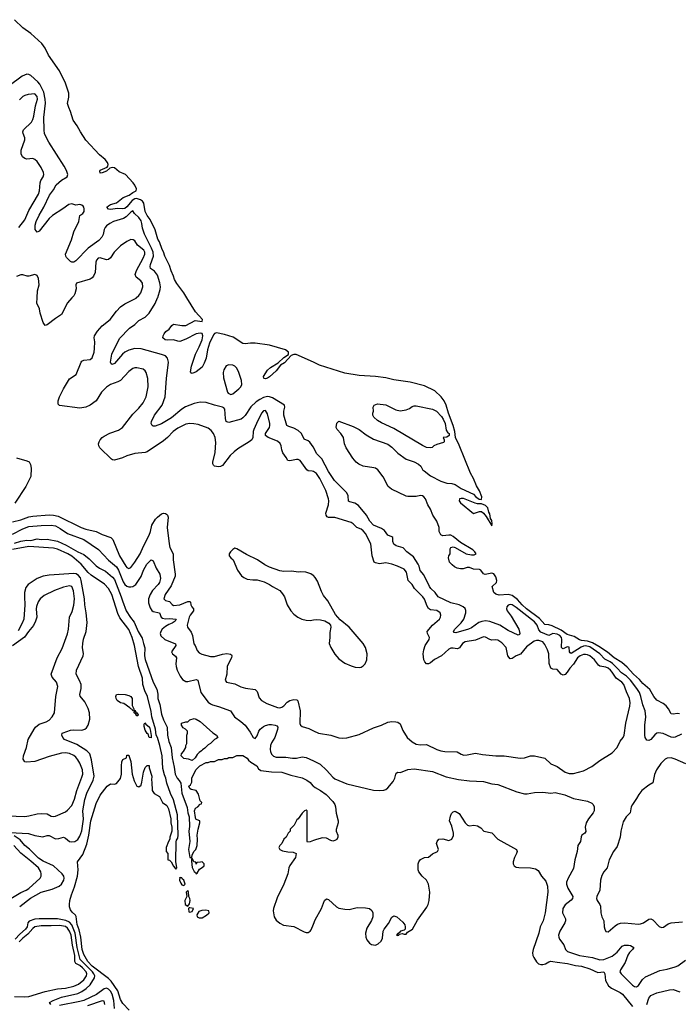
# Model space of a CAD drawing. Header units: inches. Extents: x 1473912 to 1647258, y 640388 to 773423.
# Tile 311 of 420: x 1537120 to 1543579, y 743071 to 752730. Entities that reach past the tile are written whole.
import ezdxf

# ---------------------------------------------------------------- set-up
doc = ezdxf.new("R2010")
doc.units = ezdxf.units.IN
doc.header["$MEASUREMENT"] = 0
for name, color, linetype in [('B5734', 7, 'Continuous'), ('B5735', 7, 'Continuous'), ('B5744', 7, 'Continuous')]:
    doc.layers.add(name, color=color, linetype=linetype)

msp = doc.modelspace()

# ---------------------------------------------------------------- linework, layer by layer
at = {"layer": 'B5734', "color": 5}
for points, elevation in [([(1537630.4, 750000), (1537588.4, 749951.6), (1537530, 749837), (1537470, 749799.5), (1537390, 749737.2), (1537370, 749729.2), (1537350, 749758), (1537322.4, 749850), (1537315.1, 749895.1), (1537289.4, 749950), (1537292.2, 750000)], 680), ([(1540000, 748296.5), (1539990, 748300.3), (1539950, 748305.6), (1539935.1, 748315.1), (1539870, 748406.6), (1539850, 748414.8), (1539835.3, 748415.3), (1539770, 748401.5), (1539750, 748406.6), (1539734.8, 748434.8), (1539700.3, 748480.3), (1539690.9, 748510), (1539685.7, 748550), (1539674.2, 748574.2), (1539650, 748596.4), (1539556, 748630), (1539529.2, 748650), (1539529.3, 748670), (1539569.8, 748730), (1539574.8, 748750), (1539574.8, 748770), (1539550, 748865.2), (1539530, 748895.1), (1539510, 748894.3), (1539490, 748871.6), (1539441.5, 748770), (1539416, 748710), (1539410.4, 748690), (1539406.4, 748630), (1539395.5, 748610), (1539371.2, 748588.8), (1539260.6, 748519.4), (1539222.8, 748490), (1539185.5, 748454.5), (1539110, 748358), (1539090, 748346), (1539070, 748342.7), (1539031.6, 748351.6), (1539020.1, 748360.1), (1539013.3, 748373.3), (1539012.6, 748390), (1539035.5, 748484.5), (1539042.5, 748582.5), (1539038.5, 748630), (1539021.6, 748670), (1538999.1, 748699.1), (1538970, 748721.6), (1538870, 748759.4), (1538826.8, 748766.8), (1538788.5, 748768.5), (1538750, 748761.9), (1538670, 748722.6), (1538626.3, 748690), (1538570, 748631.7), (1538530, 748598.4), (1538370, 748492), (1538350, 748485.6), (1538250, 748475.1), (1538170, 748453), (1538127.1, 748432.9), (1538050, 748409.6), (1538030, 748412.3), (1538019.6, 748419.6), (1537907.3, 748530), (1537896.2, 748550), (1537894, 748570), (1537899.7, 748590), (1537909.7, 748610), (1537927.8, 748630), (1537950, 748645.3), (1538005, 748675), (1538090, 748702.2), (1538129.7, 748730), (1538230, 748858.9), (1538290, 748919.5), (1538332.1, 748970), (1538359.8, 749030), (1538379.3, 749130), (1538376.9, 749210), (1538359.7, 749270), (1538350, 749287), (1538330, 749301.3), (1538270, 749316.3), (1538250, 749316.3), (1538230, 749308.2), (1538190, 749277.7), (1538108.8, 749190), (1538083.8, 749176.2), (1538010, 749151.4), (1537970, 749125.8), (1537922.8, 749077.2), (1537869.5, 748990.5), (1537810, 748949.7), (1537770, 748929.8), (1537710, 748920.4), (1537510, 748944.5), (1537498, 748958), (1537498.7, 748990), (1537511.3, 749030), (1537551.1, 749110), (1537610, 749207.3), (1537674.5, 749250), (1537721.3, 749370), (1537730, 749379.5), (1537750, 749388.9), (1537810, 749396.5), (1537830, 749413.4), (1537849.7, 749470), (1537854.2, 749505.8), (1537856.8, 749570), (1537850.8, 749610), (1537853.8, 749630), (1537883.9, 749676.1), (1537930, 749726), (1538008.7, 749790), (1538070, 749871.5), (1538110, 749914.4), (1538150, 749942.4), (1538261.8, 749998.2), (1538263.7, 750000)], 680), ([(1540000, 748535.4), (1539998.5, 748538.5), (1539965.5, 748585.5), (1539950, 748599.7), (1539910, 748616.2), (1539885.4, 748670), (1539850, 748700.9), (1539810, 748721.5), (1539758.3, 748738.3), (1539740.4, 748750), (1539711.4, 748850), (1539711.4, 748888.6), (1539719.1, 748930), (1539716.3, 748950), (1539600.1, 749020.1), (1539570, 749032), (1539550, 749034.1), (1539510, 749023), (1539475.8, 749004.2), (1539440, 748980), (1539386.1, 748933.9), (1539330, 748848.4), (1539310, 748823.5), (1539292, 748810), (1539170, 748778.4), (1539150, 748783.7), (1539146, 748790), (1539138.3, 748818.3), (1539131.3, 748910), (1539121.6, 748921.6), (1539109.6, 748929.6), (1539030, 748947.8), (1538950, 748976.4), (1538890, 748979.7), (1538830, 748965.1), (1538746.5, 748933.5), (1538710, 748908.6), (1538610, 748823.7), (1538510, 748764.8), (1538450, 748743), (1538430, 748743.7), (1538419, 748750), (1538409.5, 748769.5), (1538412.3, 748790), (1538443.5, 748850), (1538517.2, 748950), (1538546.2, 749030), (1538559, 749210), (1538580.4, 749370), (1538570.8, 749410.8), (1538551.5, 749431.5), (1538510, 749446.8), (1538310, 749501.4), (1538250, 749505.2), (1538190.6, 749489.4), (1538150, 749467.9), (1538129.2, 749450), (1538050, 749357.6), (1538027.5, 749347.5), (1538015.5, 749355.5), (1538011.7, 749371.7), (1538022.9, 749450), (1538097.6, 749602.4), (1538196.1, 749703.9), (1538250, 749739), (1538290, 749777.7), (1538350, 749812.8), (1538388.5, 749850), (1538450, 749947), (1538471.9, 750000)], 660), ([(1540000, 749369.5), (1539830, 749445.9), (1539810, 749446.3), (1539783.9, 749436.1), (1539715.8, 749364.2), (1539678.3, 749341.7), (1539634.5, 749285.5), (1539570, 749228.2), (1539550, 749214), (1539530, 749208), (1539518, 749210), (1539513.6, 749213.6), (1539512.3, 749230), (1539550, 749292.4), (1539580.5, 749319.5), (1539656, 749364), (1539710, 749416.5), (1539754.9, 749445.1), (1539755.3, 749470), (1539727.8, 749490), (1539570, 749537.6), (1539430, 749556.7), (1539382.2, 749557.8), (1539330, 749548.8), (1539310, 749553), (1539214.6, 749614.6), (1539130, 749641.9), (1539050, 749659.8), (1539030, 749652.6), (1539020.1, 749639.9), (1538982.6, 749557.4), (1538961.6, 749490), (1538947.5, 749410), (1538930, 749359.5), (1538910, 749320.7), (1538850, 749276.9), (1538810, 749260.7), (1538803.8, 749263.8), (1538796.6, 749276.6), (1538805, 749330), (1538845.3, 749450), (1538880.7, 749519.3), (1538908, 749588), (1538914.9, 749630), (1538910.6, 749650.6), (1538890, 749656.2), (1538850, 749648.5), (1538750, 749595.9), (1538690, 749573.5), (1538670, 749575.1), (1538630, 749589), (1538566.7, 749586.7), (1538545.2, 749590), (1538524.5, 749610), (1538527, 749630), (1538537, 749650), (1538554.5, 749670), (1538585.5, 749694.5), (1538610.8, 749729.2), (1538630, 749741.7), (1538710, 749729.2), (1538750, 749730.2), (1538842.4, 749777.6), (1538910.7, 749769.3), (1538912.7, 749790), (1538843.3, 749863.3), (1538760.3, 750000)], 640), ([(1537090, 748430.5), (1537190, 748404.2), (1537212.4, 748392.4), (1537226.5, 748366.5), (1537233.1, 748330), (1537228.9, 748250), (1537179, 748150), (1537072.9, 747987.1)], 680), ([(1537050, 747803.9), (1537130, 747824.4), (1537210, 747854), (1537250, 747861.3), (1537410, 747874.2), (1537451, 747871), (1537498.4, 747858.4), (1537723.7, 747750), (1537770, 747733.5), (1537870.1, 747710.1), (1537930, 747678.5), (1538013.4, 747650), (1538032.2, 747630), (1538099.7, 747470), (1538159.7, 747370), (1538170, 747356.5), (1538190, 747347.9), (1538210, 747357.6), (1538219.7, 747370), (1538250.8, 747410), (1538301.2, 747490), (1538334.5, 747565.5), (1538390, 747672.2), (1538403.2, 747710), (1538415, 747770), (1538451.9, 747830), (1538470, 747851.3), (1538510, 747882.3), (1538530, 747888.7), (1538550, 747886), (1538559.6, 747879.6), (1538570.3, 747870.3), (1538577.6, 747850), (1538566.2, 747750), (1538584.5, 747590), (1538593.8, 747553.8), (1538624.2, 747490), (1538626.7, 747430), (1538646.1, 747290), (1538643.7, 747270), (1538604.3, 747175.7), (1538545.9, 747090), (1538534.4, 747050), (1538551, 747031), (1538590, 747022.4), (1538614.2, 746994.2), (1538630, 746984.1), (1538690, 746990.9), (1538770, 747024), (1538790, 747023.6), (1538796.3, 747016.3), (1538799.5, 746990), (1538807.5, 746970), (1538825.8, 746950), (1538825.8, 746930), (1538790.9, 746890), (1538782.4, 746870), (1538763.9, 746790), (1538766, 746770), (1538803.3, 746723.3), (1538815.7, 746690), (1538829, 746609), (1538842.4, 746590), (1538861.4, 746541.4), (1538879.7, 746519.7), (1538905.3, 746505.3), (1538990, 746483.8), (1539030, 746484.5), (1539110, 746506.2), (1539150, 746511.3), (1539187.4, 746507.4), (1539198, 746498), (1539202, 746490), (1539197.7, 746470), (1539154.2, 746390), (1539151.3, 746310), (1539135.5, 746250), (1539146.8, 746230), (1539230, 746216.4), (1539290, 746187), (1539333.1, 746173.1), (1539430, 746158), (1539450, 746139.1), (1539470, 746078.8), (1539490.6, 746050), (1539543, 746023), (1539650, 745982.6), (1539670, 745980.3), (1539690, 745985.5), (1539710, 745999.6), (1539743.6, 746036.4), (1539770, 746053), (1539810, 746062.8), (1539837.4, 746057.4), (1539847, 746047), (1539872.1, 745950), (1539866.9, 745826.9), (1539872.7, 745810), (1539890, 745795.8), (1539957.2, 745777.2), (1540000, 745755.6)], 680), ([(1537050, 747682.2), (1537150, 747735.5), (1537210, 747756.9), (1537330, 747769.3), (1537430, 747771.5), (1537470, 747764), (1537518.1, 747738.1), (1537590, 747689.7), (1537749.7, 747629.7), (1537891.7, 747531.7), (1537990, 747428), (1538070, 747363.8), (1538089.8, 747329.8), (1538134.9, 747214.9), (1538150, 747189.4), (1538171.7, 747171.7), (1538190, 747166.1), (1538210, 747166.6), (1538230, 747171.3), (1538259.9, 747190), (1538311.9, 747268.1), (1538332.9, 747330), (1538365.7, 747390), (1538410, 747431.6), (1538430, 747422), (1538457.5, 747350), (1538494.3, 747290), (1538499.8, 747250), (1538490.9, 747210), (1538479.3, 747190), (1538422.7, 747130), (1538399.5, 747090), (1538384, 747050), (1538384.7, 747010), (1538400, 746960), (1538414.8, 746934.8), (1538430, 746924.2), (1538490.9, 746910.9), (1538506, 746870), (1538519.3, 746859.3), (1538550, 746852.8), (1538590, 746855.9), (1538654.9, 746850), (1538644.7, 746830), (1538616.1, 746810), (1538582.4, 746797.6), (1538550, 746777.9), (1538516.1, 746750), (1538502.6, 746730), (1538497.8, 746710), (1538504.6, 746684.6), (1538542.7, 746650), (1538646.9, 746606.9), (1538652.9, 746590), (1538610.3, 746530), (1538618.4, 746510), (1538647.8, 746487.8), (1538657.8, 746470), (1538650.8, 746410), (1538653.8, 746386.2), (1538663.8, 746350), (1538692.7, 746290), (1538718.1, 746258.1), (1538750, 746238.6), (1538770, 746237.5), (1538850, 746258.4), (1538866.8, 746250), (1538896.9, 746130), (1538970, 746036.5), (1538990, 746019.1), (1539010, 746009.2), (1539070, 745992.3), (1539189.1, 745949.1), (1539226.7, 745890), (1539290, 745846), (1539330.3, 745810), (1539381.6, 745741.6), (1539410, 745688), (1539430, 745679.3), (1539450, 745704.9), (1539466.2, 745750), (1539479.8, 745770), (1539510, 745796.1), (1539530, 745806.7), (1539565.4, 745814.6), (1539590, 745814.7), (1539626, 745810), (1539641.7, 745801.7), (1539651.8, 745790), (1539648.3, 745768.3), (1539621.8, 745690), (1539590, 745637.6), (1539579.7, 745610), (1539576.5, 745570), (1539579.7, 745550), (1539590, 745525.7), (1539610, 745504.9), (1539635.5, 745495.5), (1539730, 745497.3), (1539795.4, 745484.6), (1539834.5, 745485.5), (1539890, 745499.5), (1539930, 745493.1), (1540000, 745459)], 660), ([(1537070, 747595.8), (1537130, 747615.2), (1537190, 747623.5), (1537230, 747620.7), (1537290, 747636.1), (1537330, 747631.6), (1537390, 747634.3), (1537490, 747616.1), (1537575.3, 747575.3), (1537688.8, 747508.8), (1537750, 747483.6), (1537801.6, 747441.6), (1537870, 747372.4), (1537902, 747350), (1537960.2, 747320.2), (1538030, 747262.3), (1538050, 747238.3), (1538116.8, 747070), (1538128, 747028), (1538164.9, 746930), (1538205.1, 746865.1), (1538241.2, 746821.2), (1538282.7, 746730), (1538321.8, 746661.8), (1538332.6, 746610), (1538347.3, 746567.3), (1538344.2, 746490), (1538350, 746454.8), (1538429.1, 746230), (1538463.9, 746163.9), (1538474.3, 746114.3), (1538476.1, 746070), (1538493.4, 746013.4), (1538510, 745918.8), (1538530, 745862), (1538566, 745790), (1538568.4, 745710), (1538583.2, 745650), (1538607.1, 745590), (1538614, 745490), (1538636.5, 745396.5), (1538644.2, 745330), (1538664, 745290), (1538685.6, 745265.6), (1538699.4, 745239.4), (1538710, 745141), (1538762.7, 745002.7), (1538770.4, 744950), (1538783.1, 744910), (1538785.4, 744814.6), (1538779.6, 744770), (1538788.9, 744670), (1538775.5, 744590), (1538790, 744511.3), (1538807.3, 744512.7), (1538810, 744534), (1538828, 744570), (1538848, 744590), (1538862, 744630), (1538864, 744690), (1538859, 744730), (1538869.1, 744790.9), (1538888, 744850), (1538886, 744870), (1538860.2, 744880.2), (1538849.1, 744889.1), (1538842.7, 744902.7), (1538834, 744970), (1538844.1, 744995.9), (1538868, 745010), (1538890, 745034), (1538902, 745038), (1538906, 745050), (1538890, 745066), (1538872.9, 745132.9), (1538850, 745168), (1538800.2, 745180.2), (1538788, 745190), (1538778, 745210), (1538794.6, 745225.4), (1538808, 745250), (1538808, 745290), (1538848, 745370), (1538886, 745410), (1538950, 745442), (1538970, 745442), (1538992.7, 745452.7), (1539030, 745454), (1539068.4, 745471.6), (1539107.3, 745472.7), (1539130, 745482), (1539156.4, 745483.6), (1539172.7, 745492.7), (1539210, 745494), (1539250, 745512), (1539310, 745510.7), (1539350, 745486), (1539364.7, 745464.7), (1539386.6, 745446.6), (1539444.9, 745410), (1539462.8, 745382.8), (1539484, 745364), (1539590, 745352.8), (1539690, 745350.2), (1539779.9, 745319.9), (1539890, 745291.7), (1539934.8, 745270), (1539970, 745247.3), (1539995.4, 745215.4), (1540000, 745211.7)], 640), ([(1538194.9, 743014.9), (1538130, 743078.9), (1538110, 743118.7), (1538082, 743202), (1538017.4, 743297.4), (1537990, 743324), (1537830, 743447.2), (1537788.9, 743490), (1537750, 743559.8), (1537732.4, 743610), (1537720.1, 743730), (1537703.2, 743803.2), (1537684.2, 743855.7), (1537672.3, 743932.3), (1537666.6, 743946.6), (1537635.5, 743975.5), (1537618.6, 743998.6), (1537609.2, 744029.2), (1537609.3, 744049.3), (1537613.3, 744090), (1537626.5, 744146.5), (1537657.3, 744222.7), (1537686.4, 744330), (1537692.7, 744390), (1537686.6, 744470), (1537738.4, 744541.6), (1537777.4, 744642.6), (1537797.1, 744730), (1537818.3, 744870), (1537870, 745041), (1537910, 745122.8), (1537977.2, 745210), (1538010, 745234.8), (1538050, 745231.3), (1538070, 745238), (1538110, 745286), (1538119.5, 745330), (1538118, 745410), (1538122, 745450), (1538130, 745472), (1538166, 745490), (1538170, 745514), (1538190, 745514), (1538191.1, 745511.1), (1538210, 745454), (1538222, 745330), (1538242, 745262), (1538270, 745211.3), (1538290, 745206), (1538310, 745222), (1538319.3, 745250), (1538335.3, 745350), (1538350, 745394), (1538370, 745414), (1538390, 745414), (1538391.3, 745390), (1538416, 745310), (1538411.1, 745271.1), (1538416, 745250), (1538418, 745170), (1538439.6, 745139.6), (1538490.7, 745110.7), (1538522, 745050), (1538562, 745022), (1538581, 744990), (1538602, 744890), (1538602, 744850), (1538611.3, 744810), (1538611.3, 744770), (1538591.3, 744710), (1538591.3, 744690), (1538578, 744670), (1538558, 744610), (1538558, 744570), (1538571.3, 744550), (1538574, 744490), (1538590, 744484.7), (1538604.7, 744470), (1538627.5, 744427.5), (1538650, 744398), (1538662, 744410), (1538652.9, 744472.9), (1538655.6, 744664.4), (1538658.9, 744681.1), (1538670, 744700.7), (1538674.8, 744730), (1538669.3, 744930.7), (1538630, 745076), (1538599.8, 745139.8), (1538561.5, 745241.5), (1538554.4, 745290), (1538541.3, 745321.3), (1538525, 745385), (1538516.2, 745510), (1538494.4, 745610), (1538470.8, 745690), (1538459.7, 745710), (1538451.8, 745770), (1538415.3, 745890), (1538410, 745944), (1538371.9, 746090), (1538346.2, 746146.2), (1538327.2, 746207.2), (1538322.8, 746270), (1538286.4, 746386.4), (1538244.8, 746590), (1538223.5, 746670), (1538190, 746749.7), (1538103.2, 746863.2), (1538084, 746904), (1538024.6, 747090), (1537991.6, 747151.6), (1537953.2, 747193.2), (1537819.7, 747279.7), (1537790, 747308.3), (1537722, 747390), (1537630, 747468.5), (1537591.2, 747491.2), (1537490, 747534.6), (1537450, 747545.3), (1537210, 747561.4), (1537050, 747532)], 640), ([(1540000, 747277.9), (1539998.9, 747278.9), (1539973.8, 747293.8), (1539926, 747310), (1539870, 747312.7), (1539850, 747309.4), (1539790, 747319.3), (1539710, 747316), (1539670, 747324.5), (1539570, 747360.9), (1539523.3, 747383.3), (1539452.7, 747432.7), (1539343.1, 747483.1), (1539250, 747539.3), (1539230, 747545.2), (1539210, 747533.2), (1539186, 747510), (1539176, 747490), (1539176, 747470), (1539190.6, 747450.6), (1539212.7, 747432.7), (1539256.3, 747330), (1539294.2, 747274.2), (1539316.7, 747256.7), (1539350, 747242), (1539405.2, 747234.8), (1539450, 747234.8), (1539516.8, 747216.8), (1539570, 747191), (1539598, 747170), (1539670.4, 747130.4), (1539699, 747099), (1539716.3, 747070), (1539744, 746990), (1539780.7, 746930), (1539810, 746898.8), (1539848.3, 746868.3), (1539888.5, 746848.5), (1539930, 746838.4), (1539970, 746836.4), (1540000, 746841.4)], 720), ([(1537023.6, 744756.4), (1537205.8, 744745.8), (1537270, 744727), (1537346.5, 744713.5), (1537390, 744726.8), (1537410, 744727.6), (1537470, 744694.3), (1537502.7, 744697.3), (1537550, 744710.2), (1537570, 744700.9), (1537610, 744669), (1537630, 744664.4), (1537660.9, 744670), (1537690, 744689.1), (1537710, 744720.3), (1537730, 744774), (1537747.3, 744887.3), (1537739.9, 744970), (1537758.6, 745081.4), (1537776.9, 745143.1), (1537839.3, 745270), (1537849.9, 745310), (1537825.8, 745470), (1537807.6, 745527.6), (1537778.6, 745558.6), (1537681.5, 745621.5), (1537560.9, 745670), (1537542.4, 745690), (1537534, 745710), (1537538, 745730), (1537545.1, 745734.9), (1537618.9, 745761.1), (1537650, 745764.7), (1537730, 745761.6), (1537757.6, 745770), (1537775.6, 745784.4), (1537791.7, 745808.3), (1537807.2, 745870), (1537803.5, 745930), (1537792.7, 745972.7), (1537758.7, 746038.7), (1537714, 746094), (1537709.8, 746110), (1537723.1, 746170), (1537722.3, 746210), (1537708, 746248), (1537672.8, 746310), (1537678, 746350), (1537741.7, 746490), (1537745.4, 746510), (1537737.2, 746570), (1537739.4, 746610), (1537746.6, 746653.4), (1537772, 746728), (1537783.1, 746816.9), (1537772.5, 746910), (1537757.7, 746990), (1537755.8, 747050), (1537724.4, 747230), (1537715.2, 747255.2), (1537698.2, 747278.2), (1537673.7, 747293.7), (1537650, 747298.8), (1537410, 747280.9), (1537350, 747271.9), (1537290, 747247.6), (1537202.3, 747190), (1537181, 747159), (1537168.7, 747111.3), (1537165.5, 747070), (1537169.7, 746990), (1537159.3, 746850), (1537143.9, 746810), (1537105.3, 746734.7)], 660), ([(1537001.4, 744921.4), (1537170, 744914.4), (1537210, 744919.7), (1537290, 744939.7), (1537330, 744942.8), (1537390, 744938.5), (1537430, 744917), (1537450, 744912.2), (1537470, 744917), (1537570, 744959.1), (1537590, 744975.5), (1537630, 745023.1), (1537657.1, 745082.9), (1537678.9, 745170), (1537730, 745298.4), (1537738.1, 745330), (1537736.3, 745370), (1537710, 745437.6), (1537691.8, 745470), (1537670, 745495.1), (1537650, 745512.4), (1537610, 745530.6), (1537570, 745538.4), (1537530, 745534.4), (1537410, 745503.4), (1537270, 745454.6), (1537186.4, 745446.4), (1537169.8, 745449.8), (1537155.5, 745475.5), (1537157.8, 745510), (1537185.6, 745590), (1537201.8, 745670), (1537260.3, 745770), (1537275.6, 745790), (1537310, 745818.6), (1537378.1, 745841.9), (1537410, 745860.3), (1537438.9, 745890), (1537462.4, 745930), (1537475.3, 746090), (1537494.2, 746190), (1537482, 746230), (1537439.5, 746279.5), (1537429.7, 746310), (1537488, 746470), (1537537.6, 746562.4), (1537590, 746704), (1537598.8, 746750), (1537608.4, 746870), (1537634.1, 746925.9), (1537652, 746988), (1537657.2, 747050), (1537647.9, 747127.9), (1537630.6, 747170.6), (1537610, 747176.8), (1537550, 747164.7), (1537462, 747130), (1537359, 747081), (1537320.2, 747050), (1537300.6, 747019.4), (1537285.2, 746974.8), (1537281.9, 746950), (1537288.9, 746870), (1537276.6, 746830), (1537253.8, 746786.2), (1537204.8, 746730), (1537167.1, 746672.9), (1537050, 746586.3)], 680), ([(1540000, 744677.3), (1539970, 744665.2), (1539943.1, 744663.1), (1539938, 744670), (1539938, 744970), (1539930, 744975.3), (1539914, 744970), (1539890, 744946), (1539852, 744890), (1539839.6, 744880.4), (1539810.9, 744829.1), (1539772, 744788), (1539771.3, 744770), (1539752, 744750), (1539732, 744710), (1539712, 744690), (1539692, 744650), (1539672, 744630), (1539662, 744610), (1539672, 744590), (1539698, 744578), (1539750, 744566.8), (1539803.6, 744563.6), (1539832, 744550), (1539824.7, 744510), (1539767.9, 744432.1), (1539758, 744410), (1539750.7, 744350), (1539712, 744250), (1539644.1, 744115.9), (1539608.7, 744010), (1539605.3, 743990), (1539614.9, 743930), (1539636.9, 743896.9), (1539670, 743866.4), (1539708.2, 743848.2), (1539810, 743833.8), (1539910, 743782.6), (1539930, 743775.3), (1539950, 743775.8), (1539969.5, 743790), (1539977, 743803), (1540000, 743857.8)], 640), ([(1537119.8, 744030), (1537226.3, 744113.7), (1537330, 744172.3), (1537438.3, 744201.7), (1537507.3, 744230), (1537531.1, 744250), (1537553.8, 744290), (1537557.2, 744310), (1537554.2, 744330), (1537537.6, 744350), (1537450, 744428.2), (1537350, 744474.9), (1537304.4, 744504.4), (1537214.8, 744594.8), (1537169.9, 744629.9), (1537123.4, 744683.4), (1537064.5, 744724.5)], 660), ([(1537031.5, 744108.5), (1537130, 744168.7), (1537182, 744190), (1537210, 744207.1), (1537319.8, 744310), (1537329.8, 744330), (1537332, 744350), (1537327.9, 744370), (1537303.4, 744410), (1537230, 744476.5), (1537130, 744554.7), (1537062.3, 744630)], 680), ([(1537425.1, 743070), (1537418.5, 743078.5), (1537411.5, 743090), (1537447.3, 743110), (1537530, 743140.7), (1537690, 743177.3), (1537730, 743196.6), (1537772.8, 743227.2), (1537810, 743261.2), (1537852.3, 743330), (1537855.4, 743350), (1537847.9, 743370), (1537832.8, 743390), (1537711.5, 743511.5), (1537682.6, 743630), (1537663.5, 743770), (1537630.5, 743850.5), (1537610, 743876.3), (1537573.2, 743893.2), (1537490, 743908.4), (1537310, 743910.2), (1537270, 743905.5), (1537212.9, 743887.1), (1537200.2, 743870), (1537192.2, 743830), (1537176.9, 743810), (1537120.5, 743759.5), (1537075.5, 743710)], 660), ([(1537070, 743148.1), (1537170, 743144.9), (1537210, 743148.8), (1537370, 743198.1), (1537490, 743223), (1537570, 743231.4), (1537650.3, 743249.7), (1537697.7, 743270), (1537750, 743312.2), (1537776, 743350), (1537779, 743370), (1537772.1, 743390), (1537736.7, 743430), (1537710, 743452.1), (1537671.9, 743471.9), (1537660.1, 743490), (1537660.2, 743550), (1537638, 743650), (1537624, 743750), (1537610, 743789.1), (1537590, 743819), (1537570, 743833.8), (1537510, 743845.8), (1537430, 743839.9), (1537330, 743840.9), (1537270, 743831.5), (1537250, 743816.7), (1537200.4, 743759.6), (1537150, 743719.3), (1537115.5, 743684.5)], 680), ([(1538049.9, 743030.1), (1538043.9, 743110), (1538028, 743170), (1538010, 743200.6), (1537990, 743220.7), (1537970, 743228.7), (1537950, 743223.6), (1537873.9, 743166.1), (1537750.1, 743110), (1537710, 743098.9), (1537510, 743058.5)], 660), ([(1537956.5, 743070), (1537950, 743102), (1537930, 743106.9), (1537784.5, 743055.5)], 680)]:
    msp.add_lwpolyline(points, dxfattribs=dict(at, elevation=elevation))
for points, elevation in [([(1539170, 749345.1), (1539145.9, 749334.1), (1539123.4, 749296.6), (1539115.6, 749270), (1539117.8, 749217.8), (1539157.7, 749077.7), (1539165.9, 749065.9), (1539178.4, 749058.4), (1539190, 749054.9), (1539210, 749061.3), (1539270, 749110.2), (1539287.8, 749130), (1539297.5, 749150), (1539296.5, 749190), (1539270, 749269.5), (1539250, 749312.4), (1539230, 749331.9), (1539210, 749341.4)], 660), ([(1538270, 745902), (1538259, 745919), (1538244, 745930), (1538246, 745946), (1538230, 745948.7), (1538224, 745964), (1538210, 745969.2), (1538201.2, 745981.2), (1538140.7, 746020.7), (1538108, 746030), (1538075.3, 746050), (1538065.2, 746070), (1538062, 746090), (1538069.2, 746110.8), (1538090, 746114.8), (1538154, 746110), (1538190, 746100.7), (1538211, 746090), (1538222.8, 746070), (1538222.8, 746002.8), (1538238, 745970), (1538238, 745958), (1538250, 745952), (1538258, 745938), (1538270, 745931.3), (1538282, 745910), (1538278, 745902)], 640), ([(1538810, 745462), (1538774.6, 745474.6), (1538730, 745482), (1538702, 745510), (1538708, 745530), (1538728, 745550), (1538748, 745590), (1538748, 745610), (1538758, 745630), (1538758, 745710), (1538766, 745730), (1538766, 745750), (1538746, 745770), (1538723.1, 745783.1), (1538706, 745810), (1538706, 745830), (1538750, 745842), (1538770, 745842), (1538790, 745862), (1538830, 745874.8), (1538852, 745870), (1538890, 745846.8), (1539013.7, 745733.7), (1539051.3, 745710), (1539062, 745690), (1539050, 745678), (1539030, 745668), (1538991.1, 745628.9), (1538970, 745618), (1538936.9, 745583.1), (1538911.6, 745568.4), (1538903.6, 745556.4), (1538879.6, 745540.4), (1538859.6, 745520.4), (1538842, 745490)], 640), ([(1538410, 745686), (1538390, 745688), (1538380.2, 745720.2), (1538370, 745729), (1538350, 745762), (1538342, 745798), (1538342, 745818), (1538348, 745832), (1538358, 745818), (1538393.4, 745790), (1538404, 745750), (1538404.7, 745724.7), (1538411, 745710)], 640), ([(1538810, 744506), (1538803.6, 744496.4), (1538803.5, 744476.5), (1538810, 744412), (1538830, 744374.8), (1538844.1, 744364.1), (1538850, 744351.3), (1538862, 744358), (1538884, 744396), (1538910, 744412), (1538928, 744430), (1538928, 744450), (1538910, 744468), (1538892.7, 744467.3), (1538858, 744462), (1538850, 744446), (1538846, 744466), (1538828.9, 744468.9)], 640), ([(1538690, 744318), (1538686, 744290), (1538699.8, 744259.8), (1538710, 744242), (1538730, 744238), (1538742, 744250), (1538731.1, 744290), (1538717.6, 744297.6), (1538710, 744311.8), (1538692.9, 744312.9)], 640), ([(1538770, 744188), (1538752, 744170), (1538758, 744130), (1538738, 744090), (1538742, 744050), (1538770, 744034), (1538784, 744056), (1538791.2, 744088.8), (1538788.7, 744110), (1538777.2, 744130), (1538776, 744170)], 640), ([(1538790, 744018), (1538782, 744018), (1538774, 744010), (1538778, 743978), (1538790, 743974), (1538810, 743982), (1538826, 744010)], 640), ([(1538945.9, 743994.1), (1538907.9, 743992.1), (1538878, 743982), (1538858, 743950), (1538862, 743930), (1538879.6, 743919.6), (1538910, 743921), (1538953.6, 743946.4), (1538974.6, 743965.4), (1538978, 743970), (1538975.3, 743990)], 640)]:
    msp.add_lwpolyline(points, close=True, dxfattribs=dict(at, elevation=elevation))
at = {"layer": 'B5735', "color": 5}
for points, elevation in [([(1538760.3, 750000), (1538730, 750049.8), (1538661.1, 750141.1), (1538639.8, 750179.8), (1538630, 750214.7), (1538605.6, 750265.6), (1538590, 750317.7), (1538542.4, 750410), (1538530, 750453.6), (1538516.4, 750476.4), (1538491.7, 750550), (1538476, 750576), (1538450, 750669.3), (1538400.8, 750770), (1538369.2, 750810), (1538349.8, 750850), (1538338.9, 750930), (1538325.1, 750950), (1538303.3, 750963.3), (1538264.9, 750975.1), (1538247.9, 750972.1), (1538222.8, 750957.2), (1538170, 750892.8), (1538150, 750879.4), (1538130, 750874.7), (1538083.5, 750876.5), (1538008.9, 750868.9), (1537990, 750872.7), (1537975.1, 750890), (1537990, 750904.9), (1538010, 750915.8), (1538070, 750932.4), (1538134.1, 750985.9), (1538192.4, 751007.6), (1538230, 751035.6), (1538260.9, 751050), (1538266.3, 751070), (1538250, 751105.6), (1538234, 751130), (1538156.9, 751210), (1538096.5, 751236.5), (1538050, 751276.6), (1538030, 751281.4), (1538005.2, 751274.8), (1537970, 751245.7), (1537930, 751228.2), (1537910, 751224.5), (1537907.6, 751227.6), (1537905.4, 751245.4), (1537910, 751254.3), (1537977.7, 751282.3), (1537985.9, 751294.1), (1537987.8, 751310), (1537982, 751330), (1537957.4, 751357.4), (1537903.2, 751403.2), (1537768.7, 751548.7), (1537715.4, 751630), (1537684.7, 751690), (1537644.2, 751744.2), (1537619.7, 751830), (1537600.5, 751870), (1537588.7, 751908.7), (1537603, 751970), (1537600.3, 752010), (1537570, 752106), (1537510, 752229.8), (1537400.9, 752380.9), (1537368.2, 752450), (1537336.9, 752496.9), (1537230, 752595.8), (1537149.8, 752650), (1537069.8, 752730)], 640), ([(1538471.9, 750000), (1538474.2, 750005.8), (1538496.7, 750083.3), (1538499.9, 750110), (1538495.1, 750150), (1538470, 750222.6), (1538442.3, 750262.3), (1538403, 750290), (1538398.7, 750310), (1538402.7, 750330), (1538431.5, 750410), (1538429.9, 750450), (1538414.1, 750490), (1538344.9, 750624.9), (1538325.4, 750685.4), (1538319.2, 750730), (1538310, 750758.5), (1538290, 750790.5), (1538244.8, 750830), (1538230, 750856.3), (1538210, 750843.5), (1538164, 750796.1), (1538139.4, 750780.6), (1538041, 750750), (1538002.8, 750730), (1537970, 750706.6), (1537958.4, 750690), (1537950, 750673.2), (1537938.6, 750621.4), (1537924.3, 750595.7), (1537895.5, 750564.5), (1537790, 750488.7), (1537670, 750363.8), (1537650, 750352.8), (1537630, 750351.8), (1537617.2, 750357.2), (1537578.6, 750398.6), (1537571.2, 750411.2), (1537569.8, 750430), (1537628.4, 750571.6), (1537652.5, 750650), (1537701.1, 750750), (1537709.8, 750810.2), (1537738.9, 750830), (1537751.6, 750848.4), (1537753.4, 750873.4), (1537749.8, 750890), (1537741, 750901), (1537730.4, 750910.4), (1537710, 750916.8), (1537670, 750909.7), (1537630, 750923), (1537601.9, 750918.1), (1537544.7, 750875.3), (1537441.8, 750810), (1537410, 750778.2), (1537310, 750654.5), (1537290, 750646), (1537271.6, 750671.6), (1537272.8, 750712.8), (1537280.8, 750750), (1537310, 750814), (1537357.5, 750890), (1537413.1, 751010), (1537450, 751061.5), (1537476.8, 751110), (1537530, 751155), (1537585.7, 751190), (1537593.3, 751210), (1537579.6, 751250), (1537554.6, 751294.6), (1537407.3, 751527.3), (1537364.2, 751610), (1537358.4, 751650), (1537357.4, 751770), (1537371.6, 751910), (1537371, 751950), (1537357.7, 752017.7), (1537316.8, 752096.8), (1537299.5, 752119.5), (1537230, 752181.4), (1537210, 752192.8), (1537190, 752195.4), (1537145.2, 752174.8), (1537018, 752082)], 660), ([(1537112.1, 750690), (1537170, 750767.9), (1537210, 750859.6), (1537302.8, 751017.2), (1537313.2, 751050), (1537319.9, 751130), (1537328.2, 751151.8), (1537351.6, 751188.4), (1537355.6, 751210), (1537352.9, 751230), (1537330, 751279.3), (1537290, 751337.7), (1537270, 751357.4), (1537250, 751369.7), (1537190, 751363), (1537170, 751367.6), (1537145.9, 751385.9), (1537134.5, 751414.5), (1537135.1, 751450), (1537171.8, 751550), (1537171.7, 751571.7), (1537154.5, 751614.5), (1537152.3, 751630), (1537157.3, 751650), (1537234.7, 751725.3), (1537249.1, 751750.9), (1537257.9, 751782.1), (1537275.2, 751884.8), (1537293.2, 751950), (1537290, 751978), (1537270, 752002.4), (1537203.9, 751996.1), (1537170, 751988), (1537150, 751975.1), (1537117, 751943)], 680), ([(1538263.7, 750000), (1538290, 750025.3), (1538307.1, 750050), (1538328.5, 750110), (1538324.4, 750144.4), (1538307.4, 750167.4), (1538263.6, 750203.6), (1538253.4, 750230), (1538264.5, 750270), (1538331.5, 750390), (1538346.4, 750430), (1538347.4, 750450), (1538336.2, 750470), (1538276.8, 750516.8), (1538250, 750559.2), (1538231.5, 750571.5), (1538210, 750573.2), (1538170, 750555.8), (1538109.7, 750510.3), (1538045.2, 750450), (1538010, 750395.1), (1537990, 750377.6), (1537970, 750374.5), (1537910, 750394.5), (1537890, 750389.6), (1537872.2, 750370), (1537865.8, 750350), (1537859.3, 750250), (1537844.5, 750215.5), (1537830, 750198.8), (1537810, 750186.3), (1537675.9, 750144.1), (1537670.4, 750129.6), (1537673.4, 750090), (1537659.8, 750040.2), (1537650, 750022.6), (1537630.4, 750000)], 680), ([(1537292.2, 750000), (1537296, 750070), (1537311.8, 750130), (1537306, 750190), (1537290, 750219.5), (1537270, 750229.6), (1537210, 750213), (1537193.3, 750213.3), (1537150, 750227.3), (1537130, 750227.6), (1537090, 750211.3)], 680)]:
    msp.add_lwpolyline(points, dxfattribs=dict(at, elevation=elevation))
at = {"layer": 'B5744', "color": 5}
for points, elevation in [([(1543590, 745919.7), (1543570, 745923.1), (1543530, 745917.6), (1543510, 745921.2), (1543484.2, 745970), (1543459.1, 745999.1), (1543430, 746022.6), (1543370, 746056), (1543339.5, 746090), (1543299.8, 746159.8), (1543230, 746216.9), (1543198.8, 746258.8), (1543138.5, 746310), (1543077.8, 746377.8), (1543025.3, 746425.3), (1542950, 746469.9), (1542885.3, 746525.3), (1542801.3, 746581.3), (1542736.8, 746616.8), (1542690, 746632.5), (1542630, 746639.5), (1542610, 746646), (1542559.1, 746679.1), (1542490, 746697.6), (1542430, 746741.7), (1542342.7, 746782.7), (1542310, 746793.1), (1542270, 746797.6), (1542217.2, 746857.2), (1542091.3, 746950), (1542047.6, 746990), (1542001.9, 747041.9), (1541950, 747080.5), (1541910, 747091.6), (1541824, 747084), (1541790, 747093.2), (1541769.3, 747110), (1541754, 747170), (1541796, 747210), (1541800.9, 747230), (1541790, 747264), (1541770, 747292.7), (1541750, 747300.9), (1541686.6, 747286.6), (1541670, 747293.2), (1541644, 747330), (1541630, 747337), (1541570, 747340.9), (1541530, 747355.1), (1541510, 747356), (1541470, 747344), (1541442, 747342), (1541410, 747349.2), (1541383.3, 747363.3), (1541361.5, 747381.5), (1541335.3, 747410), (1541324, 747450), (1541328.7, 747470), (1541342, 747490), (1541342, 747538), (1541350, 747554), (1541370, 747558), (1541390, 747551), (1541498, 747490), (1541550, 747480.3), (1541578, 747482), (1541597.2, 747490), (1541584.5, 747510), (1541562.9, 747530), (1541441.7, 747601.7), (1541370, 747662), (1541350, 747672), (1541330, 747675.1), (1541270, 747668), (1541250, 747678), (1541235.3, 747710), (1541234, 747750), (1541212.7, 747810), (1541173.2, 747870), (1541150, 747928), (1541124, 747970), (1541100.9, 748030), (1541084, 748050), (1541070, 748059.3), (1541050, 748061.2), (1541007.1, 748052.9), (1540927.1, 748052.9), (1540910, 748057), (1540765.6, 748125.6), (1540732.3, 748150), (1540684.7, 748244.7), (1540633.8, 748313.8), (1540610, 748329.4), (1540594, 748334), (1540490, 748351.8), (1540446.6, 748370), (1540420.7, 748390), (1540386.9, 748430), (1540322.7, 748530), (1540306, 748570), (1540295.3, 748630), (1540269.2, 748670), (1540233.2, 748710), (1540224, 748730), (1540229.2, 748770.8), (1540250, 748791.3), (1540390, 748741), (1540450, 748710.8), (1540517.5, 748657.5), (1540590, 748614.8), (1540730, 748566.8), (1540770, 748536), (1540830, 748478.8), (1540910, 748418), (1540990, 748391.3), (1541032, 748370), (1541054, 748350), (1541074, 748310), (1541086, 748306), (1541150, 748256), (1541250, 748204.7), (1541310, 748184.7), (1541359.8, 748179.8), (1541390.7, 748170.7), (1541450, 748131), (1541570, 748074.8), (1541593.4, 748050), (1541626, 748026), (1541650, 748024.4), (1541651.2, 748050), (1541630, 748107.8), (1541598.7, 748158.7), (1541570, 748228.4), (1541540.1, 748280.1), (1541430, 748556.9), (1541395.5, 748630), (1541387.3, 748690), (1541370.6, 748749.4), (1541325.6, 748870), (1541302.5, 748950), (1541282, 748990), (1541252.4, 749030), (1541190, 749090.9), (1541090, 749139.2), (1540950, 749175.4), (1540790, 749196), (1540710, 749217), (1540610, 749231.5), (1540450, 749238.5), (1540310, 749262.8), (1540061.7, 749341.7), (1540000, 749369.5)], 640), ([(1543610, 745723), (1543550, 745691), (1543530, 745687.8), (1543510, 745691.8), (1543431.8, 745728.2), (1543385, 745735), (1543370, 745732), (1543350, 745715.8), (1543310, 745668), (1543290, 745658), (1543270, 745662), (1543255.1, 745690), (1543250.8, 745710.8), (1543251.3, 745810), (1543262.4, 745890), (1543254.8, 745950), (1543230.3, 746010.3), (1543211.7, 746090), (1543197.3, 746130), (1543173.1, 746170), (1543110, 746251.7), (1543070, 746289.3), (1543022.2, 746322.2), (1542980.3, 746370), (1542933.4, 746413.4), (1542910, 746431), (1542858.2, 746458.2), (1542810, 746508.9), (1542710, 746577), (1542670, 746587.7), (1542650, 746584.6), (1542626.1, 746573.9), (1542530, 746511.5), (1542518.2, 746518.2), (1542511.5, 746530), (1542510, 746574), (1542490, 746578.4), (1542450, 746559.8), (1542442.5, 746562.5), (1542433, 746573), (1542437.3, 746650), (1542434.1, 746670), (1542418.9, 746690), (1542390, 746703.9), (1542350, 746710.3), (1542310, 746689.9), (1542230, 746723.5), (1542210, 746745.6), (1542195.2, 746790), (1542170, 746824), (1541990, 746962.5), (1541950, 746988.6), (1541930, 746992.5), (1541910, 746986.8), (1541896.6, 746970), (1541894.6, 746950), (1541902.5, 746930), (1541940.4, 746880.4), (1542015.9, 746750), (1542026, 746710), (1542020.9, 746699.1), (1542010, 746692.8), (1541910, 746739.9), (1541830, 746790.4), (1541730, 746826.6), (1541690, 746831.9), (1541653.5, 746826.5), (1541624.4, 746815.6), (1541550, 746763.2), (1541521.7, 746750), (1541395.9, 746715.9), (1541379.5, 746719.5), (1541373.3, 746730), (1541386.6, 746750), (1541450, 746814), (1541475.9, 746850), (1541495.9, 746910), (1541495.9, 746935.9), (1541490, 746954.5), (1541470, 746971.6), (1541431, 746991), (1541350, 747010.8), (1541223.5, 747070), (1541195.9, 747110), (1541153.6, 747150), (1541139.8, 747170), (1541083.5, 747283.5), (1541048.1, 747328.1), (1541039, 747370), (1541028.8, 747390), (1540981.4, 747461.4), (1540917.4, 747510), (1540879.6, 747550), (1540812.3, 747570), (1540790, 747585.6), (1540780.5, 747610), (1540780.7, 747650), (1540770, 747658.7), (1540731.9, 747671.9), (1540698.9, 747718.9), (1540670, 747737.8), (1540589.8, 747770), (1540555.1, 747810), (1540520.8, 747870), (1540443.3, 747963.3), (1540408, 747988), (1540358.9, 747998.9), (1540346, 748006), (1540340.5, 748060.5), (1540327.4, 748090), (1540208.3, 748210), (1540150, 748298), (1540081.7, 748421.7), (1540030, 748475.8), (1540000, 748535.4)], 660), ([(1540000, 745755.6), (1540050, 745730.4), (1540170, 745712.2), (1540250, 745686.7), (1540290, 745681.3), (1540330, 745686.7), (1540450, 745719.5), (1540590, 745783.7), (1540670, 745808.7), (1540730, 745840.4), (1540770, 745845.5), (1540810, 745843), (1540830, 745839.1), (1540850, 745822.8), (1540877.8, 745757.8), (1540921.3, 745690), (1540970, 745645.3), (1541010, 745624.6), (1541050, 745616), (1541110, 745620.9), (1541210, 745572.4), (1541250, 745559.1), (1541290, 745551.5), (1541410, 745548.7), (1541450, 745525.3), (1541476.5, 745516.5), (1541510, 745517.3), (1541590, 745533.8), (1541660.5, 745520.5), (1541790, 745508.9), (1541870, 745507.9), (1542030, 745485.2), (1542069.8, 745490.2), (1542130, 745508.9), (1542167.5, 745507.5), (1542270, 745486.4), (1542330, 745432), (1542390, 745403.1), (1542470, 745349.2), (1542510, 745335.5), (1542550, 745334.4), (1542650, 745362.3), (1542730, 745404), (1542810, 745462), (1542930, 745538), (1542978.9, 745590), (1543010, 745653), (1543038.9, 745690), (1543048.8, 745711.2), (1543064.1, 745830), (1543104.4, 745995.6), (1543107.3, 746030), (1543101, 746070), (1543070, 746136.2), (1543043.5, 746210), (1543024.8, 746230), (1542969.4, 746269.4), (1542931.1, 746330), (1542913, 746350), (1542890, 746370.4), (1542870, 746379.6), (1542810, 746389.9), (1542797.6, 746397.6), (1542759, 746450), (1542710, 746489.8), (1542690, 746500.2), (1542670, 746503.9), (1542650, 746501.4), (1542618, 746490), (1542590, 746470.9), (1542552.3, 746407.7), (1542516.6, 746370), (1542490, 746328.7), (1542470, 746307.1), (1542450, 746300.3), (1542430, 746309.8), (1542390, 746356.9), (1542350, 746358.2), (1542330, 746369.8), (1542313.1, 746413.1), (1542309.2, 746509.2), (1542297.3, 746550), (1542270, 746602.2), (1542250, 746626.1), (1542210, 746641.1), (1542190, 746641.6), (1542166.1, 746633.9), (1542090, 746579.6), (1542032.5, 746507.5), (1541990, 746489.8), (1541950, 746462.6), (1541930, 746459.1), (1541906.4, 746490), (1541891.7, 746570), (1541850, 746616.4), (1541810, 746643.5), (1541790, 746646.6), (1541750, 746643.5), (1541730, 746649.8), (1541690, 746674.5), (1541670, 746677.2), (1541590, 746644.2), (1541490, 746627.4), (1541463.1, 746610), (1541432.4, 746567.6), (1541419.1, 746560.9), (1541410, 746558.2), (1541370, 746565.4), (1541350, 746563.9), (1541330, 746556.1), (1541257.7, 746490), (1541186.7, 746453.3), (1541150, 746420.4), (1541130, 746411.1), (1541110, 746411.6), (1541093.3, 746430), (1541083.6, 746450), (1541077.4, 746510), (1541082.6, 746550), (1541095.4, 746590), (1541135.6, 746650), (1541138, 746670), (1541119.1, 746710), (1541116.9, 746730), (1541167.8, 746792.2), (1541237.6, 746850), (1541247.6, 746870), (1541249.5, 746889.5), (1541242.9, 746910), (1541210, 746935.1), (1541150, 746942.3), (1541130, 746952.8), (1541115.5, 746975.5), (1541090, 747044.2), (1541072.8, 747070), (1540991.9, 747150), (1540967.9, 747187.9), (1540928.6, 747228.6), (1540913.3, 747310), (1540890, 747339.2), (1540826.6, 747370), (1540769, 747389), (1540710, 747400.7), (1540650, 747393.8), (1540610, 747401.1), (1540596.2, 747410), (1540576.4, 747470), (1540563.5, 747590), (1540511.7, 747690), (1540490, 747715.4), (1540470, 747731.1), (1540427.4, 747750), (1540390, 747785.8), (1540370, 747797), (1540210, 747846), (1540150, 747847.1), (1540134.6, 747854.6), (1540125.3, 747870), (1540123.5, 747890), (1540148.3, 747971.7), (1540152.5, 748010), (1540149.8, 748030), (1540123.7, 748110), (1540065, 748230), (1540030, 748278.2), (1540010, 748292.8), (1540000, 748296.5)], 680), ([(1540000, 746841.4), (1540030, 746846.4), (1540070, 746843), (1540112.7, 746832.7), (1540151.3, 746810), (1540166.8, 746790), (1540170.8, 746770), (1540161.4, 746718.6), (1540162, 746670), (1540154, 746610), (1540170.7, 746570), (1540210, 746506.8), (1540250, 746460.7), (1540310, 746419.1), (1540370, 746390.5), (1540410, 746377.1), (1540450, 746374.9), (1540470, 746379.1), (1540490, 746390.6), (1540509.4, 746410), (1540526, 746450), (1540527.8, 746510), (1540510, 746572.7), (1540487.6, 746610), (1540352.7, 746770), (1540264.5, 746844.5), (1540216.2, 746896.2), (1540140.9, 747030), (1540100.1, 747080.1), (1540080.1, 747120.1), (1540042, 747222), (1540018.9, 747258.9), (1540000, 747277.9)], 720), ([(1540000, 745459), (1540066.5, 745426.5), (1540128.8, 745368.8), (1540190, 745298.8), (1540210, 745282), (1540330, 745234.4), (1540590, 745172.4), (1540651.8, 745168.2), (1540690, 745170.7), (1540710, 745179.1), (1540730, 745194.8), (1540782, 745258), (1540799.6, 745290), (1540809.7, 745330.3), (1540818.9, 745341.1), (1540830, 745347.7), (1540850, 745346), (1540870, 745350.4), (1540925.1, 745374.9), (1540990, 745381.7), (1541170, 745356), (1541302.5, 745302.5), (1541424.6, 745275.4), (1541530, 745263.5), (1541670, 745256.9), (1541750, 745233.8), (1541808, 745228), (1541996.2, 745156.2), (1542070, 745136.4), (1542096.7, 745136.7), (1542170.3, 745150.3), (1542250, 745152.7), (1542330, 745143.1), (1542370, 745148.5), (1542465.5, 745125.5), (1542550, 745088.9), (1542690, 745063.7), (1542730, 745045.5), (1542745.5, 745030), (1542754.9, 745010), (1542754.9, 744970), (1542745.5, 744950), (1542699.3, 744890), (1542674.9, 744850), (1542666.4, 744810), (1542672.4, 744767.6), (1542664, 744750), (1542634, 744730), (1542626, 744714), (1542621.6, 744670), (1542594.9, 744630), (1542588.5, 744570), (1542564.2, 744490), (1542550, 744404), (1542498, 744310), (1542483.1, 744270), (1542483.6, 744250), (1542496.5, 744210), (1542543.7, 744130), (1542540.3, 744110), (1542528.1, 744091.9), (1542470, 744048), (1542446.2, 744010), (1542443.6, 743970), (1542471.8, 743910), (1542472.9, 743890), (1542466.7, 743870), (1542415.8, 743790), (1542404.4, 743750), (1542406.3, 743730), (1542414, 743710), (1542455.6, 743655.6), (1542471.6, 743610), (1542492.4, 743590), (1542610, 743549.5), (1542739.1, 743530), (1542810, 743508.7), (1542850, 743511.4), (1542930, 743543.1), (1542978.3, 743581.7), (1543030, 743640.3), (1543050, 743651.7), (1543090, 743653), (1543110, 743647.6), (1543141.6, 743630), (1543130.3, 743610), (1543100.6, 743579.3), (1543085.1, 743554.9), (1543057.2, 743482.8), (1543011.7, 743410), (1543004.9, 743390), (1543018, 743370), (1543130, 743260.5), (1543150, 743246.4), (1543170, 743244.4), (1543190, 743257.1), (1543226.8, 743313.2), (1543257.6, 743342.4), (1543397.8, 743402.2), (1543470, 743414.6), (1543550, 743438), (1543575.1, 743450), (1543650, 743504.4)], 660), ([(1543652.7, 745430), (1543550, 745476.1), (1543510, 745487.6), (1543470, 745487.2), (1543450, 745477.7), (1543406.7, 745433.3), (1543365.8, 745370), (1543347.3, 745327.3), (1543330, 745244.5), (1543290, 745220.7), (1543222, 745170), (1543190.6, 745130), (1543170.3, 745089.7), (1543128.7, 745031.3), (1543118.4, 745010), (1543108.2, 744950), (1543066.4, 744910), (1543039.1, 744860.9), (1543015.8, 744770), (1543008.2, 744710), (1542979.3, 744620.7), (1542944.2, 744570), (1542900.4, 744490), (1542883, 744410), (1542848.4, 744370), (1542830, 744334), (1542817.6, 744290), (1542810.4, 744190), (1542780.4, 744130), (1542777.1, 744110), (1542783.8, 744090), (1542810.2, 744050.3), (1542815.2, 744035.2), (1542819.5, 743970), (1542830.3, 743930.3), (1542848.7, 743888.7), (1542853.4, 743830), (1542859.1, 743810), (1542870, 743784.7), (1542890, 743781), (1542958.9, 743841.1), (1542982.4, 743857.6), (1543011.5, 743868.5), (1543050, 743869.4), (1543190, 743857.3), (1543210, 743859.7), (1543236.9, 743870), (1543290, 743905.2), (1543310, 743909.1), (1543330, 743899.6), (1543390, 743833.4), (1543415.2, 743824.8), (1543433, 743827), (1543480.1, 743859.9), (1543510, 743872.2), (1543620.1, 743879.9)], 680), ([(1540000, 745211.7), (1540017.4, 745197.4), (1540070.5, 745170), (1540126, 745130), (1540190, 745060.5), (1540210, 745030.5), (1540216, 745010), (1540224.9, 744944.9), (1540243, 744870), (1540242, 744850), (1540225.4, 744785.4), (1540224.7, 744770), (1540238.8, 744730), (1540238.8, 744710), (1540230, 744689), (1540210, 744677.2), (1540190, 744673.2), (1540170, 744677.2), (1540130, 744701.2), (1540090, 744706), (1540030, 744689.3), (1540000, 744677.3)], 640), ([(1540000, 743857.8), (1540018.4, 743901.6), (1540079.6, 744010), (1540109, 744090), (1540130, 744104.7), (1540150, 744101), (1540228.1, 744028.1), (1540250, 744015.5), (1540310, 744003.8), (1540350, 744001.6), (1540430, 744021.6), (1540510, 744019.3), (1540550, 744010.6), (1540572.4, 743992.4), (1540583, 743970), (1540584.4, 743930), (1540570, 743893.2), (1540523.2, 743816.8), (1540510.2, 743769.8), (1540513.2, 743730), (1540523.2, 743703.2), (1540550, 743671.6), (1540570, 743659.6), (1540610, 743653.1), (1540636.1, 743663.9), (1540663.6, 743690), (1540679.3, 743720.7), (1540685.6, 743790), (1540694.5, 743810), (1540736.3, 743863.7), (1540770, 743926), (1540790, 743938.8), (1540818, 743930), (1540878.5, 743878.5), (1540898, 743850), (1540902, 743830), (1540902, 743810), (1540890, 743798), (1540854, 743790), (1540844.7, 743775.3), (1540834, 743770), (1540838, 743762), (1540830, 743766), (1540814, 743750), (1540830, 743746.8), (1540838, 743750), (1540840.4, 743759.6), (1540856.4, 743763.6), (1540870, 743764.7), (1540890, 743758), (1540910, 743761), (1540922.5, 743777.5), (1540971.5, 743810), (1541023.1, 743896.9), (1541114.4, 744025.6), (1541125.8, 744050), (1541135.3, 744090), (1541142.7, 744170), (1541130, 744248.7), (1541109.7, 744289.7), (1541066.6, 744330), (1541036, 744370), (1541029, 744391), (1541028.7, 744410), (1541028.7, 744450), (1541035.3, 744470), (1541050, 744491), (1541090, 744511), (1541130, 744516), (1541170, 744546), (1541218, 744570), (1541228, 744590), (1541209, 744650), (1541213.2, 744670), (1541230, 744691), (1541270, 744694.8), (1541330, 744677.3), (1541359, 744690), (1541374, 744726), (1541374.5, 744750), (1541359.1, 744819.1), (1541334, 744870), (1541344.1, 744915.9), (1541355.5, 744944.5), (1541370, 744961), (1541390, 744966), (1541430, 744944.7), (1541490, 744851.3), (1541512, 744830), (1541530, 744821), (1541572.9, 744827.1), (1541610, 744822.8), (1541641.4, 744801.4), (1541670.6, 744770.6), (1541750, 744754), (1541810, 744691.3), (1541991, 744590), (1541998.8, 744570), (1541994, 744550), (1541974, 744510), (1541960.7, 744470), (1541960.7, 744450), (1541968.6, 744428.6), (1541990, 744418), (1542013.8, 744413.8), (1542130, 744410.2), (1542180, 744400), (1542204.7, 744384.7), (1542238.5, 744330), (1542280.8, 744280.8), (1542297.9, 744230), (1542300.5, 744170), (1542272.1, 743970), (1542253.5, 743890), (1542224.5, 743830), (1542212.2, 743770), (1542156, 743610), (1542150, 743578), (1542153.8, 743550), (1542162.2, 743530), (1542188.4, 743488.4), (1542208.8, 743468.8), (1542230, 743461.9), (1542250, 743461.8), (1542276.4, 743470), (1542310, 743488.2), (1542330, 743494.2), (1542350, 743492.9), (1542390, 743484), (1542492.5, 743472.5), (1542570, 743453.3), (1542630, 743444.9), (1542710, 743420.3), (1542790, 743382.6), (1542850, 743388.9), (1542859.4, 743370), (1542866, 743306), (1542893.9, 743253.9), (1542925.2, 743230), (1543010, 743187.7), (1543030.7, 743170), (1543130, 743050.1)], 640), ([(1543270.5, 743069.5), (1543290, 743130.4), (1543310, 743159), (1543370, 743183.2), (1543493.4, 743213.4), (1543530, 743216.3), (1543595.2, 743195.2)], 640)]:
    msp.add_lwpolyline(points, dxfattribs=dict(at, elevation=elevation))
at = {"layer": 'B5744', "color": 5, "elevation": 640}
for points in [[(1540850, 748894.4), (1540910, 748903.8), (1540942.6, 748917.4), (1540970, 748936.3), (1540990, 748943), (1541010, 748941.6), (1541170, 748910.3), (1541208.9, 748888.9), (1541257.2, 748837.2), (1541273, 748813), (1541292.2, 748770), (1541302.8, 748702.8), (1541317.5, 748677.5), (1541330.8, 748670), (1541331.3, 748650), (1541310, 748635.3), (1541274, 748630), (1541282, 748610), (1541282, 748590), (1541276, 748584), (1541210, 748564), (1541182, 748550), (1541166, 748534), (1541150, 748528.7), (1541110, 748533.2), (1541070, 748552.7), (1540790, 748718.7), (1540670, 748774.5), (1540630, 748799.3), (1540594, 748830), (1540582, 748850), (1540582, 748870), (1540588.9, 748891.1), (1540586, 748930), (1540597.2, 748950), (1540630, 748963), (1540710, 748951.7), (1540810, 748901.6)], [(1541450, 748034.5), (1541432, 748030), (1541431.3, 748010), (1541444.7, 747990), (1541570, 747884.7), (1541630, 747906.8), (1541650, 747904), (1541670, 747890.6), (1541696.3, 747856.3), (1541750, 747764), (1541754.9, 747785.1), (1541750, 747818.4), (1541737.6, 747837.6), (1541730, 747883.7), (1541720.7, 747900.7), (1541710, 747941.3), (1541690, 747964.8), (1541650, 747981.6), (1541610, 747981.3), (1541586.1, 747986.1), (1541471.7, 748031.7)]]:
    msp.add_lwpolyline(points, close=True, dxfattribs=at)

doc.saveas('drawing.dxf')
